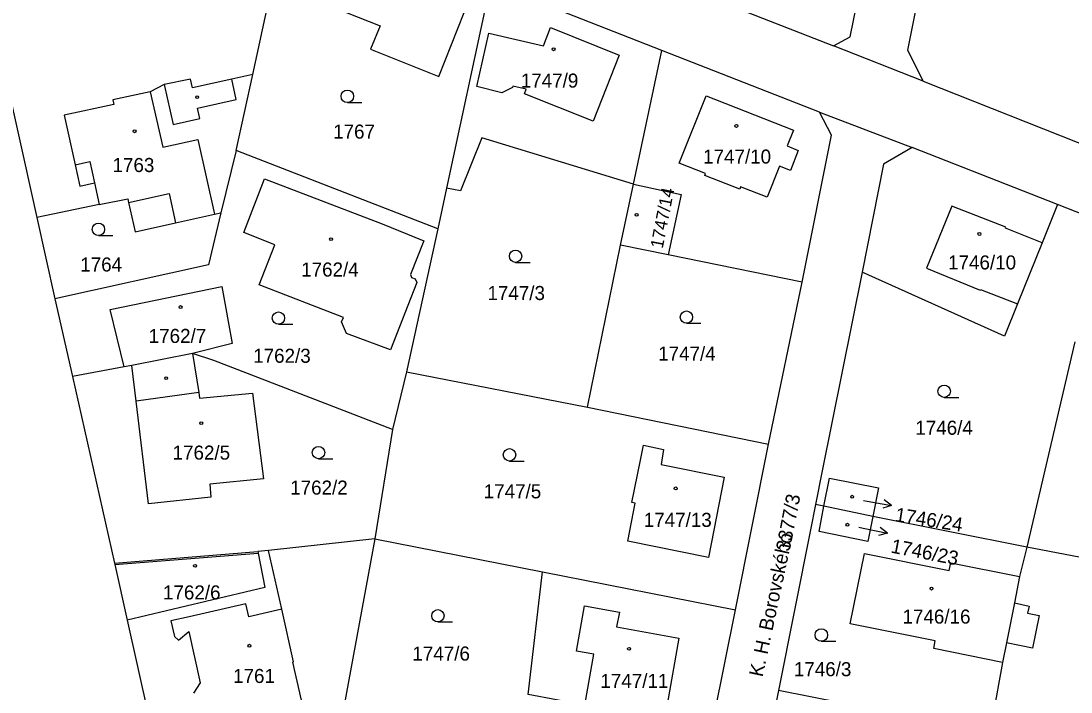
# Model space of a CAD drawing. Extents: x -733394 to -722299, y -1082822 to -1075049.
# Drawn here: x -728668 to -728541.1, y -1078281.8 to -1078200.7 of the extents above; entities that cross this region are included whole.
import ezdxf

# ---------------------------------------------------------------- set-up
doc = ezdxf.new("R2010")
doc.units = 0
for name, color, linetype in [('Hranice parcel', 7, 'Continuous'), ('Parcelní čísla', 7, 'Continuous'), ('Pop  PČ popisy', 7, 'Continuous'), ('Vnitřní kresba', 7, 'Continuous'), ('Značky budov', 7, 'Continuous'), ('Značky kultur', 7, 'Continuous')]:
    doc.layers.add(name, color=color, linetype=linetype)

msp = doc.modelspace()

# ---------------------------------------------------------------- linework, layer by layer
at = {"layer": 'Hranice parcel'}
for p, q in [((-728677.78, -1078171.93), (-728666.14, -1078224.43)), ((-728640.04, -1078207.14), (-728635.56, -1078186.58)), ((-728611.28, -1078196.1), (-728616.62, -1078220.89)), ((-728590.58, -1078204.21), (-728611.28, -1078196.1)), ((-728588.92, -1078196.2), (-728569.84, -1078203.66)), ((-728594, -1078220.38), (-728590.58, -1078204.21)), ((-728571.53, -1078211.66), (-728590.58, -1078204.21)), ((-728559.02, -1078207.91), (-728569.84, -1078203.66)), ((-728642.04, -1078216.32), (-728640.04, -1078207.14)), ((-728559.02, -1078207.91), (-728535.52, -1078217.24)), ((-728571.53, -1078211.66), (-728560.34, -1078215.95)), ((-728542.76, -1078222.86), (-728560.34, -1078215.95)), ((-728642.04, -1078216.32), (-728643.88, -1078223.86)), ((-728617.67, -1078225.78), (-728642.04, -1078216.32)), ((-728616.62, -1078220.89), (-728617.67, -1078225.78)), ((-728595.6, -1078227.78), (-728594, -1078220.38)), ((-728658.6, -1078222.86), (-728666.14, -1078224.43)), ((-728537.29, -1078225.01), (-728542.76, -1078222.86)), ((-728666.14, -1078224.43), (-728663.96, -1078234.25)), ((-728617.67, -1078225.78), (-728621.45, -1078243.1)), ((-728599.57, -1078247.37), (-728595.6, -1078227.78)), ((-728589.82, -1078228.95), (-728595.6, -1078227.78)), ((-728573.63, -1078232.23), (-728589.82, -1078228.95)), ((-728577.7, -1078251.81), (-728573.63, -1078232.23)), ((-728663.96, -1078234.25), (-728661.83, -1078243.65)), ((-728540.67, -1078239.44), (-728546.48, -1078264.29)), ((-728647.32, -1078240.88), (-728654.64, -1078242.3)), ((-728655.57, -1078242.48), (-728661.83, -1078243.65)), ((-728654.64, -1078242.3), (-728655.57, -1078242.48)), ((-728661.83, -1078243.65), (-728656.72, -1078266.21)), ((-728621.45, -1078243.1), (-728623.14, -1078250.05)), ((-728621.45, -1078243.1), (-728599.57, -1078247.37)), ((-728599.57, -1078247.37), (-728577.7, -1078251.81)), ((-728623.14, -1078250.05), (-728625.26, -1078263.28)), ((-728581.71, -1078271.87), (-728577.7, -1078251.81)), ((-728571, -1078259.34), (-728572.03, -1078259.13)), ((-728565.1, -1078260.56), (-728571, -1078259.34)), ((-728546.48, -1078264.29), (-728565.1, -1078260.56)), ((-728625.26, -1078263.28), (-728638.13, -1078264.68)), ((-728625.26, -1078263.28), (-728628.98, -1078283.4)), ((-728625.26, -1078263.28), (-728605.03, -1078267.27)), ((-728546.48, -1078264.29), (-728547.36, -1078267.84)), ((-728520.23, -1078269.36), (-728546.48, -1078264.29)), ((-728656.72, -1078266.21), (-728639.4, -1078264.82)), ((-728638.13, -1078264.68), (-728639.4, -1078264.82)), ((-728605.03, -1078267.27), (-728581.71, -1078271.87)), ((-728584.57, -1078286.25), (-728581.71, -1078271.87)), ((-728655.2, -1078273.1), (-728651.49, -1078289.9)), ((-728549.42, -1078278.22), (-728550.93, -1078286.64)), ((-728550.93, -1078286.64), (-728576.5, -1078281.63))]:
    msp.add_line(p, q, dxfattribs=at)
for points in [[(-728555.32, -1078176.2), (-728560.91, -1078204.19), (-728559.02, -1078207.91)], [(-728569.84, -1078203.66), (-728567.83, -1078202.56), (-728563.75, -1078182.61)], [(-728624.46, -1078190.87), (-728625.37, -1078193.13), (-728631.46, -1078190.72), (-728634.14, -1078197.43), (-728624.65, -1078201.23), (-728625.79, -1078204.07), (-728617.53, -1078207.38), (-728613.7, -1078197.66), (-728623.12, -1078193.91), (-728622.29, -1078191.73)], [(-728640.04, -1078207.14), (-728642.58, -1078207.69), (-728647.3, -1078208.72), (-728647.56, -1078207.68), (-728650.73, -1078208.35), (-728652.44, -1078209.23), (-728656.94, -1078210.2), (-728656.82, -1078210.77), (-728662.83, -1078212.06), (-728661.51, -1078218.04), (-728660.93, -1078220.64), (-728659.17, -1078220.24), (-728658.6, -1078222.86)], [(-728573.63, -1078232.23), (-728570.1, -1078214.45), (-728571.53, -1078211.66)], [(-728594, -1078220.38), (-728612.34, -1078214.78), (-728614.93, -1078221.19), (-728616.62, -1078220.89)], [(-728560.34, -1078215.95), (-728563.79, -1078217.98), (-728566.4, -1078231.01)], [(-728620.4, -1078231.83), (-728620.21, -1078232.27), (-728623.4, -1078240.43), (-728628.7, -1078238.44), (-728629.29, -1078237.05), (-728629.05, -1078236.5), (-728639.25, -1078232.54), (-728637.38, -1078227.71), (-728641.13, -1078226.23), (-728638.62, -1078219.76), (-728624.38, -1078225.17), (-728619.37, -1078227.23), (-728620.96, -1078231.33), (-728620.83, -1078231.66), (-728620.4, -1078231.83)], [(-728594, -1078220.38), (-728588.25, -1078221.62), (-728589.82, -1078228.95)], [(-728658.6, -1078222.86), (-728655.14, -1078222.14), (-728655.04, -1078222.61), (-728654.24, -1078226.17), (-728649.35, -1078225.06), (-728644.64, -1078224.03), (-728643.88, -1078223.86)], [(-728542.76, -1078222.86), (-728544.62, -1078227.47), (-728547.6, -1078234.86), (-728549.17, -1078238.76), (-728566.4, -1078231.01)], [(-728643.88, -1078223.86), (-728645.4, -1078230.13), (-728663.96, -1078234.25)], [(-728566.4, -1078231.01), (-728571.22, -1078255.07), (-728572.03, -1078259.13)], [(-728655.57, -1078242.48), (-728657.26, -1078235.56), (-728643.78, -1078232.75), (-728642.52, -1078239.66), (-728647.32, -1078240.88)], [(-728647.32, -1078240.88), (-728646.55, -1078245.58), (-728646.46, -1078246.28), (-728640.07, -1078245.67), (-728638.73, -1078256.04), (-728645.23, -1078256.66), (-728645.08, -1078258.23), (-728652.63, -1078259.06), (-728654.12, -1078246.62), (-728654.64, -1078242.3)], [(-728623.14, -1078250.05), (-728644.74, -1078241.7), (-728647.32, -1078240.88)], [(-728583.05, -1078255.8), (-728584.94, -1078265.53), (-728594.7, -1078263.57), (-728593.8, -1078258.97), (-728594.2, -1078258.89), (-728593.18, -1078253.77), (-728592.8, -1078251.96), (-728590.39, -1078252.49), (-728590.69, -1078254.27), (-728583.05, -1078255.8)], [(-728571, -1078259.34), (-728570.32, -1078255.95), (-728564.41, -1078257.12), (-728565.1, -1078260.56)], [(-728572.03, -1078259.13), (-728572.64, -1078262.17), (-728576.5, -1078281.63)], [(-728565.1, -1078260.56), (-728565.71, -1078263.6), (-728571.6, -1078262.38), (-728571, -1078259.34)], [(-728639.4, -1078264.82), (-728639.36, -1078265.02), (-728638.58, -1078269.17), (-728655.2, -1078273.1)], [(-728651.49, -1078289.9), (-728644.02, -1078288.24), (-728638.7, -1078287.06), (-728639.39, -1078283.97), (-728634.13, -1078282.8), (-728635.17, -1078278.19), (-728635.09, -1078278.17), (-728636.53, -1078271.79), (-728638.13, -1078264.68)], [(-728549.42, -1078278.22), (-728557.74, -1078276.55), (-728557.55, -1078275.62), (-728567.82, -1078273.54), (-728566.11, -1078265.06), (-728555.85, -1078267.11), (-728555.67, -1078266.18), (-728547.36, -1078267.84)], [(-728656.72, -1078266.21), (-728656.68, -1078266.4), (-728655.2, -1078273.1)], [(-728584.57, -1078286.25), (-728590.27, -1078285.18), (-728599.89, -1078283.38), (-728606.76, -1078282.09), (-728605.03, -1078267.27)], [(-728547.36, -1078267.84), (-728547.99, -1078271.03), (-728546.22, -1078271.4), (-728546.4, -1078272.27), (-728545.01, -1078272.54), (-728545.79, -1078276.51), (-728548.95, -1078275.86), (-728549.42, -1078278.22)], [(-728576.5, -1078281.63), (-728584.33, -1078320.67), (-728582.02, -1078324.58)]]:
    msp.add_lwpolyline(points, dxfattribs=at)
at = {"layer": 'Pop  PČ popisy'}
for p, q in [((-728566.22, -1078258.64), (-728565.78, -1078258.72)), ((-728565.78, -1078258.72), (-728562.83, -1078259.24)), ((-728562.83, -1078259.24), (-728563.9, -1078259.56)), ((-728562.83, -1078259.24), (-728563.72, -1078258.57)), ((-728566.79, -1078261.86), (-728566.27, -1078261.97)), ((-728566.27, -1078261.97), (-728563.34, -1078262.59)), ((-728563.34, -1078262.59), (-728564.42, -1078262.88)), ((-728563.34, -1078262.59), (-728564.21, -1078261.9))]:
    msp.add_line(p, q, dxfattribs=at)
at = {"layer": 'Vnitřní kresba'}
for p, q in [((-728612.96, -1078208.58), (-728611.51, -1078202.12)), ((-728611.51, -1078202.12), (-728604.91, -1078203.65)), ((-728604.91, -1078203.65), (-728604.05, -1078201.46)), ((-728604.05, -1078201.46), (-728595.77, -1078204.78)), ((-728595.77, -1078204.78), (-728598.9, -1078212.76)), ((-728650.73, -1078208.35), (-728649.66, -1078213.16)), ((-728642.04, -1078210.15), (-728642.58, -1078207.69)), ((-728652.44, -1078209.23), (-728650.89, -1078215.91)), ((-728609.94, -1078209.33), (-728612.96, -1078208.58)), ((-728608.65, -1078208.68), (-728609.94, -1078209.33)), ((-728608.61, -1078208.54), (-728608.65, -1078208.68)), ((-728606.97, -1078208.91), (-728608.61, -1078208.54)), ((-728607.19, -1078209.47), (-728606.97, -1078208.91)), ((-728598.9, -1078212.76), (-728607.19, -1078209.47)), ((-728588.49, -1078217.84), (-728585.22, -1078209.71)), ((-728585.22, -1078209.71), (-728574.68, -1078213.87)), ((-728646.72, -1078211.19), (-728642.04, -1078210.15)), ((-728646.44, -1078212.44), (-728646.72, -1078211.19)), ((-728649.66, -1078213.16), (-728646.44, -1078212.44)), ((-728574.68, -1078213.87), (-728575.43, -1078215.77)), ((-728650.89, -1078215.91), (-728646.67, -1078214.99)), ((-728646.67, -1078214.99), (-728644.64, -1078224.03)), ((-728575.43, -1078215.77), (-728574.11, -1078216.3)), ((-728574.11, -1078216.3), (-728575.03, -1078218.74)), ((-728661.51, -1078218.04), (-728659.73, -1078217.65)), ((-728659.73, -1078217.65), (-728659.17, -1078220.24)), ((-728585.3, -1078219.08), (-728588.49, -1078217.84)), ((-728576.38, -1078218.19), (-728577.87, -1078221.96)), ((-728575.03, -1078218.74), (-728576.38, -1078218.19)), ((-728585.41, -1078219.34), (-728585.3, -1078219.08)), ((-728581.17, -1078220.98), (-728585.41, -1078219.34)), ((-728581.07, -1078220.72), (-728581.17, -1078220.98)), ((-728577.87, -1078221.96), (-728581.07, -1078220.72)), ((-728655.04, -1078222.61), (-728650.13, -1078221.5)), ((-728650.13, -1078221.5), (-728649.35, -1078225.06)), ((-728555.55, -1078223.03), (-728558.61, -1078230.56)), ((-728549.01, -1078225.59), (-728555.55, -1078223.03)), ((-728549.06, -1078225.7), (-728549.01, -1078225.59)), ((-728544.62, -1078227.47), (-728549.06, -1078225.7)), ((-728558.61, -1078230.56), (-728552.12, -1078233.2)), ((-728552.12, -1078233.2), (-728552.08, -1078233.11)), ((-728552.08, -1078233.11), (-728547.6, -1078234.86)), ((-728646.55, -1078245.58), (-728654.12, -1078246.62)), ((-728656.68, -1078266.4), (-728639.36, -1078265.02)), ((-728640.85, -1078271.14), (-728647.7, -1078272.7)), ((-728640.49, -1078272.69), (-728640.85, -1078271.14)), ((-728636.53, -1078271.79), (-728640.49, -1078272.69)), ((-728600.89, -1078276.87), (-728599.95, -1078271.39)), ((-728599.95, -1078271.39), (-728595.73, -1078272.15)), ((-728547.99, -1078271.03), (-728548.95, -1078275.86)), ((-728647.7, -1078272.7), (-728649.92, -1078273.21)), ((-728649.92, -1078273.21), (-728649.49, -1078275.1)), ((-728595.73, -1078272.15), (-728596.06, -1078273.93)), ((-728596.06, -1078273.93), (-728588.52, -1078275.29)), ((-728649.49, -1078275.1), (-728649, -1078275.52)), ((-728649, -1078275.52), (-728647.77, -1078274.5)), ((-728647.77, -1078274.5), (-728646.39, -1078280.68)), ((-728588.52, -1078275.29), (-728590.27, -1078285.18)), ((-728598.83, -1078277.23), (-728600.89, -1078276.87)), ((-728599.89, -1078283.38), (-728598.83, -1078277.23)), ((-728646.39, -1078280.68), (-728647.18, -1078281.95))]:
    msp.add_line(p, q, dxfattribs=at)
at = {"layer": 'Značky budov'}
for centre in [(-728603.68, -1078204.07), (-728646.75, -1078209.87), (-728581.59, -1078213.34), (-728654.31, -1078213.99), (-728593.64, -1078224.1), (-728552.22, -1078226.41), (-728630.57, -1078227.04), (-728648.75, -1078235.25), (-728650.49, -1078243.85), (-728646.25, -1078249.29), (-728588.92, -1078257.18), (-728567.59, -1078258.19), (-728568.17, -1078261.57), (-728647.01, -1078266.54), (-728558.01, -1078269.3), (-728640.44, -1078276.21), (-728594.56, -1078276.58)]:
    msp.add_circle(centre, 0.175, dxfattribs=at)
at = {"layer": 'Značky kultur'}
for p, q in [((-728628.6, -1078210.51), (-728626.85, -1078210.51)), ((-728658.68, -1078226.6), (-728656.93, -1078226.6)), ((-728608.27, -1078229.85), (-728606.52, -1078229.85)), ((-728636.93, -1078237.33), (-728635.18, -1078237.33)), ((-728587.62, -1078237.21), (-728585.87, -1078237.21)), ((-728556.47, -1078246.18), (-728554.72, -1078246.18)), ((-728632.09, -1078253.6), (-728630.34, -1078253.6)), ((-728609, -1078253.87), (-728607.25, -1078253.87)), ((-728617.66, -1078273.33), (-728615.91, -1078273.33)), ((-728571.32, -1078275.66), (-728569.57, -1078275.66))]:
    msp.add_line(p, q, dxfattribs=at)
for centre in [(-728628.6, -1078209.76), (-728658.68, -1078225.85), (-728608.27, -1078229.1), (-728636.93, -1078236.58), (-728587.62, -1078236.46), (-728556.47, -1078245.43), (-728632.09, -1078252.85), (-728609, -1078253.12), (-728617.66, -1078272.58), (-728571.32, -1078274.91)]:
    msp.add_circle(centre, 0.75, dxfattribs=at)

# ---------------------------------------------------------------- texts
at = {"layer": 'Parcelní čísla'}
for s, p in [('1747/9', (-728607.64, -1078208.71)), ('1767', (-728630.32, -1078214.88)), ('1747/10', (-728585.61, -1078217.9)), ('1763', (-728656.98, -1078218.92)), ('1764', (-728660.88, -1078230.95)), ('1762/4', (-728634.18, -1078231.56)), ('1746/10', (-728556, -1078230.7)), ('1747/3', (-728611.67, -1078234.4)), ('1762/7', (-728652.61, -1078239.59)), ('1762/3', (-728639.98, -1078241.99)), ('1747/4', (-728591.04, -1078241.73)), ('1746/4', (-728559.96, -1078250.69)), ('1762/5', (-728649.72, -1078253.7)), ('1762/2', (-728635.51, -1078257.93)), ('1747/5', (-728612.12, -1078258.38)), ('1747/13', (-728592.78, -1078261.83)), ('1762/6', (-728650.88, -1078270.61)), ('1746/16', (-728561.51, -1078273.53)), ('1747/6', (-728620.74, -1078278)), ('1746/3', (-728574.64, -1078279.89)), ('1761', (-728642.41, -1078280.71)), ('1747/11', (-728598.02, -1078281.31))]:
    msp.add_text(s, height=1.7, dxfattribs=at).set_placement(p)
for s, height, rotation, p in [('1747/14', 1.53, 79, (-728590.49, -1078228.24)), ('3377/3', 1.7, 79, (-728575.16, -1078264.87)), ('1746/24', 1.7, 351, (-728562.49, -1078261.15)), ('1746/23', 1.7, 349, (-728563, -1078264.93))]:
    msp.add_text(s, height=height, rotation=rotation, dxfattribs=at).set_placement(p)
at = {"layer": 'Pop  PČ popisy'}
msp.add_text('K. H. Borovského', height=1.7, rotation=78, dxfattribs=at).set_placement((-728578.42, -1078280.06))

doc.saveas('drawing.dxf')
